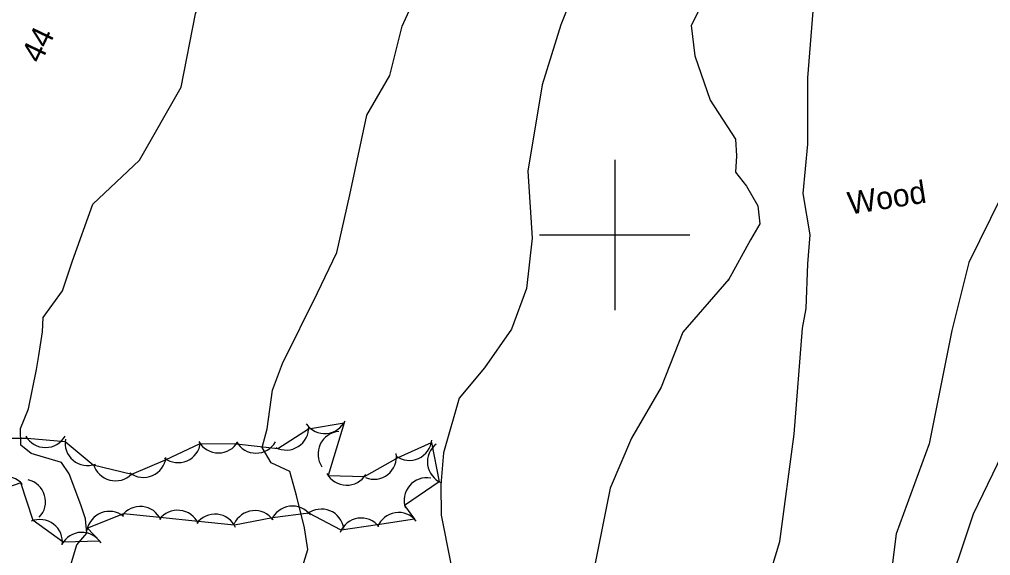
# Model space of a CAD drawing. Extents: x 646142 to 649934, y 5874075 to 5876351.
# Drawn here: x 647920.9 to 648049.9, y 5875357.4 to 5875428.6 of the extents above; entities that cross this region are included whole.
import ezdxf

# ---------------------------------------------------------------- set-up
doc = ezdxf.new("R2010")
doc.units = 0
for name, color, linetype in [('Niveau 1', 7, 'Continuous'), ('Niveau 2', 7, 'Continuous'), ('Niveau 44', 7, 'Continuous'), ('Niveau 61', 7, 'Continuous')]:
    doc.layers.add(name, color=color, linetype=linetype)

msp = doc.modelspace()

# ---------------------------------------------------------------- linework, layer by layer
at = {"layer": 'Niveau 1'}
for points in [[(647953.13, 5875371.76), (647953.82, 5875374.2), (647954.52, 5875379.35), (647955.85, 5875382.89), (647960.51, 5875392.3), (647963.07, 5875397.65), (647964.78, 5875405.34), (647967.06, 5875415.92), (647970.09, 5875421.2), (647971.76, 5875427.73), (647973.81, 5875432.36), (647979.08, 5875441.24), (647981.06, 5875443.8)], [(648055.94, 5875381.73), (648054, 5875376.06), (648047.64, 5875362.88), (648043.51, 5875350.58), (648041.92, 5875339.63), (648041.63, 5875334.42), (648041.9, 5875324.66), (648041.93, 5875316.72)], [(647958.52, 5875355.87), (647959.21, 5875358.19), (647958.78, 5875361.08), (647957.72, 5875365.36), (647956.81, 5875368.54), (647954.34, 5875369.69), (647953.13, 5875371.76)]]:
    msp.add_lwpolyline(points, dxfattribs=at)
at = {"layer": 'Niveau 2'}
for points in [[(647924.03, 5875389.03), (647926.62, 5875392.56), (647927.92, 5875396.54), (647930.66, 5875404.07), (647936.84, 5875409.94), (647942.38, 5875419.63), (647944.27, 5875429.38), (647947.89, 5875440.29), (647950.78, 5875445.88), (647953.78, 5875449.89), (647956.12, 5875451.4)], [(648065.87, 5875446.92), (648064.52, 5875443.48), (648060.7, 5875434.78), (648058.45, 5875426.67), (648056.14, 5875417.75), (648051.35, 5875405.06), (648047.08, 5875396.32), (648044.78, 5875387.29), (648041.78, 5875372.22), (648037.41, 5875360.25), (648035.69, 5875346.55), (648033.7, 5875330.29), (648032.06, 5875320.91), (648031.19, 5875314.97), (648031.06, 5875309.85)], [(647995.71, 5875435.14), (647992.83, 5875427.93), (647990.34, 5875419.94), (647988.47, 5875408.46), (647989.03, 5875399.57), (647988.28, 5875392.87), (647986.29, 5875387.45), (647982.67, 5875382.35), (647979.31, 5875378.29), (647977.23, 5875371.03), (647976.87, 5875366.76), (647976.94, 5875362.76), (647978.16, 5875356.51), (647979.19, 5875351.96), (647980.85, 5875348.95)], [(648011.71, 5875430.88), (648010.17, 5875427.83), (648010.65, 5875423.8), (648012.7, 5875417.89), (648016.07, 5875412.72), (648016.18, 5875410.49), (648016.05, 5875408.36), (648017.51, 5875406.48), (648019.03, 5875403.85), (648019.27, 5875401.46), (648018.05, 5875399.36), (648015.08, 5875393.96)], [(648024.96, 5875387.6), (648025.45, 5875390.22), (648025.64, 5875396.14), (648025.97, 5875400.02), (648025.04, 5875405.51), (648025.64, 5875412.04), (648025.65, 5875420.88), (648026.54, 5875431.98)], [(648015.17, 5875394.11), (648009.06, 5875387.08), (648006.18, 5875379.74), (648002.22, 5875373), (647999.4, 5875366.35), (647997.07, 5875354.81), (647997.42, 5875349.4)], [(647936.15, 5875342.29), (647931.87, 5875343.59), (647930.13, 5875344.81), (647929.33, 5875347.37), (647929.99, 5875350.03), (647928.98, 5875351.84), (647927.65, 5875354.17), (647927.52, 5875355.57), (647928.52, 5875358.82), (647929.84, 5875360.37), (647929.67, 5875362.26), (647929.05, 5875364.11), (647927.5, 5875368.23), (647926.46, 5875369.75), (647922.46, 5875370.96), (647921.07, 5875372.06), (647921.04, 5875374.25), (647922.09, 5875376.89), (647923.14, 5875382.13), (647923.48, 5875383.96), (647923.93, 5875387.11), (647924.03, 5875389.03)], [(648013.57, 5875319.18), (648014.76, 5875323.98), (648018.39, 5875332.08), (648019.18, 5875339.72), (648019.2, 5875350.17), (648021.95, 5875359.23), (648023.85, 5875373.5), (648024.96, 5875387.6)]]:
    msp.add_lwpolyline(points, dxfattribs=at)
at = {"layer": 'Niveau 44'}
msp.add_lwpolyline([(647917.45, 5875372.96), (647921.92, 5875372.97), (647926.95, 5875372.55), (647930.68, 5875369.44), (647935.84, 5875368.18), (647940.3, 5875370.09), (647944.89, 5875372.25), (647949.75, 5875372.24), (647955.23, 5875371.61), (647959.32, 5875374.21), (647964.03, 5875375.03), (647961.9, 5875368.01), (647966.75, 5875367.9), (647971.2, 5875370.43), (647975.64, 5875372.4), (647976.68, 5875367.18), (647972.08, 5875364.01), (647973.41, 5875362.2), (647968.46, 5875361.47), (647963.66, 5875360.75), (647959.35, 5875363.01), (647954.53, 5875362.39), (647949.48, 5875361.4), (647944.65, 5875361.89), (647939.53, 5875362.42), (647934.7, 5875362.91), (647929.92, 5875361.02), (647931.55, 5875359.31), (647926.7, 5875359.14), (647922.73, 5875362.05), (647921.07, 5875367.05), (647916.37, 5875365.39)], dxfattribs=at)
for centre, start, end in [((647956.33, 5875374.4), 242.4171, 2.395), ((647961.47, 5875376.59), 214.6705, 334.6485), ((647924.34, 5875374.74), 210.1871, 330.1651), ((647929.94, 5875372.35), 170.2172, 290.1951), ((647963.56, 5875370.88), 94.6833, 214.6613), ((647941.97, 5875372.73), 233.2575, 353.2355), ((647947.33, 5875374.01), 209.8619, 329.8399), ((647952.33, 5875373.99), 209.8619, 329.8399), ((647972.7, 5875373.03), 233.9237, 353.9017), ((647978.11, 5875369.82), 127.3735, 247.3514), ((647937.37, 5875370.76), 233.2575, 353.2355), ((647967.99, 5875370.52), 248.2599, 8.2378), ((647933.64, 5875370.31), 195.2945, 315.2724), ((647919.01, 5875364.88), 40.572, 160.5499), ((647964.36, 5875369.72), 208.6654, 328.6434), ((647975, 5875364.71), 79.5099, 199.4878), ((647921.35, 5875364.53), 316.3917, 76.3696), ((647936.93, 5875360.91), 24.1839, 144.1618), ((647957.16, 5875360.95), 37.3703, 157.3482), ((647932.82, 5875360.25), 51.0308, 171.0088), ((647941.91, 5875360.4), 24.1839, 144.1618), ((647946.88, 5875359.89), 24.1839, 144.1618), ((647952.16, 5875360.35), 35.7405, 155.7184), ((647961.03, 5875360.55), 8.3157, 128.2936), ((647971.27, 5875360.1), 38.4906, 158.4685), ((647923.6, 5875359.17), 352.7435, 112.7215), ((647966.32, 5875359.36), 38.4906, 158.4685), ((647929.18, 5875357.46), 31.946, 151.9239)]:
    msp.add_arc(centre, 3, start, end, dxfattribs=at)
at = {"layer": 'Niveau 61'}
for points in [[(648000, 5875410), (648000, 5875400), (648000, 5875390)], [(647990, 5875400), (648000, 5875400), (648010, 5875400)]]:
    msp.add_lwpolyline(points, dxfattribs=at)

# ---------------------------------------------------------------- texts
at = {"layer": 'Niveau 2'}
msp.add_text('44', height=3, rotation=64.3307, dxfattribs=at).set_placement((647923.7, 5875422.65))
at = {"layer": 'Niveau 44'}
msp.add_text('Wood', height=3, rotation=8.9405, dxfattribs=at).set_placement((648031.21, 5875402.69))

doc.saveas('drawing.dxf')
